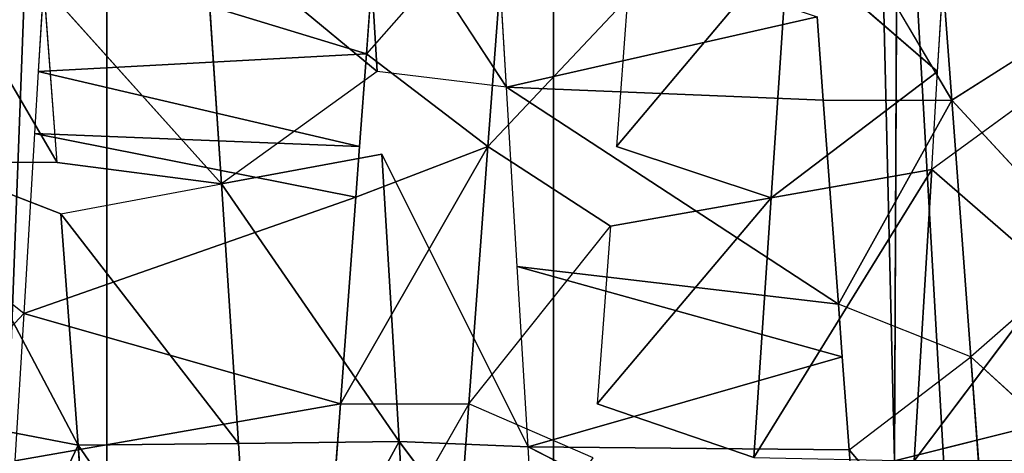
# Model space of a CAD drawing. Extents: x 143 to 263, y -61 to 82.
# Tile 675 of 717: x 250.609 to 251.279, y 72.238 to 72.533. Entities that reach past the tile are written whole.
import ezdxf

# ---------------------------------------------------------------- set-up
doc = ezdxf.new("R2010")
doc.units = 0
doc.header["$LTSCALE"] = 25.4
doc.layers.get('0').update_dxf_attribs({"color": 13, "linetype": 'CONTINUOUS'})

# ---------------------------------------------------------------- blocks, each defined once
blk = doc.blocks.new('ICE-BALL-8126_STL')
at = {"color": 41}
for p, q in [((9.92905, 47.39289, 96.50242), (10.01494, 47.48677, 96.50395)), ((9.85697, 47.47504, 96.4975), (9.75404, 47.37989, 96.48465)), ((9.85697, 47.47504, 96.4975), (9.92905, 47.39289, 96.50242)), ((9.75404, 47.37989, 96.48465), (9.70115, 47.46347, 96.47534)), ((9.73448, 47.45779, 93.00108), (9.80147, 47.36629, 92.99304)), ((9.80147, 47.36629, 92.99304), (9.87351, 47.44947, 92.98701)), ((9.80147, 47.36629, 92.99304), (9.87351, 47.44947, 92.98701)), ((9.87351, 47.44947, 92.98701), (10, 47.35441, 92.98291)), ((10.10539, 47.40598, 96.50049), (9.92905, 47.39289, 96.50242)), ((10.10539, 47.40598, 96.50049), (9.92905, 47.39289, 96.50242)), ((9.9923, 47.31009, 96.50401), (10.10539, 47.40598, 96.50049)), ((9.75404, 47.37989, 96.48465), (9.92905, 47.39289, 96.50242)), ((9.75404, 47.37989, 96.48465), (9.92905, 47.39289, 96.50242)), ((9.92905, 47.39289, 96.50242), (9.89317, 47.30272, 96.50039)), ((9.9923, 47.31009, 96.50401), (9.92905, 47.39289, 96.50242)), ((9.75404, 47.37989, 96.48465), (9.5836, 47.36724, 96.44784)), ((9.5836, 47.27974, 96.44784), (9.75404, 47.37989, 96.48465)), ((9.75404, 47.37989, 96.48465), (9.5836, 47.36724, 96.44784)), ((9.73448, 47.37029, 93.00108), (9.60854, 47.37783, 93.02261)), ((9.75404, 47.37989, 96.48465), (9.89317, 47.30272, 96.50039)), ((9.75404, 47.37989, 96.48465), (9.89317, 47.30272, 96.50039)), ((9.75404, 47.29239, 96.48465), (9.75404, 47.37989, 96.48465)), ((9.73448, 47.37029, 93.00108), (9.64657, 47.26845, 93.20819)), ((9.73448, 47.37029, 93.00108), (9.64657, 47.26845, 93.20819)), ((9.73448, 47.37029, 93.00108), (9.82075, 47.25691, 93.1815)), ((9.73448, 47.37029, 93.00108), (9.82075, 47.25691, 93.1815)), ((9.80147, 47.36629, 92.99304), (9.73448, 47.37029, 93.00108)), ((10, 47.35441, 92.98291), (9.80147, 47.36629, 92.99304)), ((9.80147, 47.36629, 92.99304), (9.82075, 47.25691, 93.1815)), ((9.80147, 47.36629, 92.99304), (9.82075, 47.25691, 93.1815)), ((9.80147, 47.36629, 92.99304), (9.99764, 47.24519, 93.17236)), ((10, 47.35441, 92.98291), (9.80147, 47.36629, 92.99304)), ((9.80147, 47.36629, 92.99304), (9.99764, 47.24519, 93.17236)), ((10, 47.34088, 93.18291), (9.54694, 47.34301, 93.24258)), ((10, 47.34088, 93.18291), (9.54694, 47.34301, 93.24258)), ((9.54754, 47.343, 96.62341), (10, 47.34088, 96.68291)), ((9.54754, 47.343, 96.62341), (10, 47.34088, 96.68291)), ((0, 47.10861, 89.89464), (10, 47.34088, 93.18291)), ((0, 47.10861, 89.89464), (10, 47.34088, 93.18291)), ((0, 47.10861, 99.97118), (10, 47.34088, 96.68291)), ((0, 47.10861, 99.97118), (10, 47.34088, 96.68291)), ((9.99045, 47.09134, 96.88289), (10.10539, 47.31848, 96.50049)), ((9.99045, 47.09134, 96.88289), (10.10539, 47.31848, 96.50049)), ((10.10539, 47.31848, 96.50049), (9.9923, 47.31009, 96.50401)), ((9.9923, 47.31009, 96.50401), (9.92905, 47.30539, 96.50242)), ((9.99045, 47.09134, 96.88289), (9.9923, 47.31009, 96.50401)), ((9.99045, 47.09134, 96.88289), (9.9923, 47.31009, 96.50401)), ((9.74515, 47.07666, 96.86619), (9.89317, 47.30272, 96.50039)), ((9.74515, 47.07666, 96.86619), (9.89317, 47.30272, 96.50039)), ((9.89317, 47.30272, 96.50039), (9.75404, 47.29239, 96.48465)), ((9.89317, 47.30272, 96.50039), (9.75404, 47.29239, 96.48465)), ((9.86741, 47.08397, 96.8784), (9.92905, 47.30539, 96.50242)), ((9.86741, 47.08397, 96.8784), (9.92905, 47.30539, 96.50242)), ((9.86741, 47.08397, 96.8784), (9.89317, 47.30272, 96.50039)), ((9.86741, 47.08397, 96.8784), (9.89317, 47.30272, 96.50039)), ((9.92905, 47.30539, 96.50242), (9.89317, 47.30272, 96.50039)), ((9.99045, 47.09134, 96.88289), (9.92905, 47.30539, 96.50242)), ((9.99045, 47.09134, 96.88289), (9.92905, 47.30539, 96.50242)), ((9.75404, 47.29239, 96.48465), (9.69739, 47.28819, 96.47461)), ((9.74515, 47.07666, 96.86619), (9.75404, 47.29239, 96.48465)), ((9.74515, 47.07666, 96.86619), (9.75404, 47.29239, 96.48465)), ((9.69739, 47.28819, 96.47461), (9.74515, 47.07666, 96.86619)), ((9.69739, 47.28819, 96.47461), (9.74515, 47.07666, 96.86619)), ((9.64657, 47.26845, 93.20819), (9.78565, 47.15157, 93.37649)), ((9.64657, 47.26845, 93.20819), (9.78565, 47.15157, 93.37649)), ((9.64657, 47.26845, 93.20819), (9.82075, 47.25691, 93.1815)), ((9.64657, 47.26845, 93.20819), (9.82075, 47.25691, 93.1815)), ((9.82075, 47.25691, 93.1815), (9.78565, 47.15157, 93.37649)), ((9.82075, 47.25691, 93.1815), (9.99764, 47.24519, 93.17236)), ((9.96114, 47.13854, 93.36227), (9.82075, 47.25691, 93.1815)), ((9.96114, 47.13854, 93.36227), (9.82075, 47.25691, 93.1815)), ((9.84004, 47.14754, 93.36996), (9.82075, 47.25691, 93.1815)), ((9.82075, 47.25691, 93.1815), (9.99764, 47.24519, 93.17236)), ((9.99764, 47.24519, 93.17236), (9.96114, 47.13854, 93.36227)), ((9.6846, 47.15908, 93.39378), (9.78565, 47.06408, 93.37649)), ((9.6846, 47.15908, 93.39378), (9.78565, 47.15157, 93.37649)), ((9.78565, 47.06408, 93.37649), (9.84004, 47.14754, 93.36996)), ((9.96114, 47.05104, 93.36227), (9.84004, 47.14754, 93.36996)), ((9.84004, 47.14754, 93.36996), (9.96114, 47.13854, 93.36227)), ((9.99789, 47.13581, 93.3618), (9.96114, 47.05104, 93.36227)), ((0, 47.10861, 89.89464), (21.2, 47.10861, 89.89464)), ((0, 47.10861, 89.89464), (21.2, 47.10861, 89.89464)), ((0, 47.10861, 99.97118), (21.2, 47.10861, 99.97118)), ((0, 47.10861, 99.97118), (21.2, 47.10861, 99.97118)), ((10.11355, 47.0987, 96.8796), (9.98669, 47.00361, 96.88287)), ((10.11355, 47.0987, 96.8796), (9.99045, 47.09134, 96.88289)), ((9.99045, 47.09134, 96.88289), (9.79086, 46.99189, 96.87167)), ((9.99045, 47.09134, 96.88289), (9.86741, 47.08397, 96.8784)), ((9.98669, 47.00361, 96.88287), (9.99045, 47.09134, 96.88289)), ((9.86741, 47.08397, 96.8784), (9.74515, 47.07666, 96.86619)), ((9.74515, 47.07666, 96.86619), (9.59818, 46.98037, 96.84106)), ((9.78565, 47.06408, 93.37649), (9.61415, 47.07681, 93.40991)), ((9.78565, 47.06408, 93.37649), (9.61415, 47.07681, 93.40991)), ((9.61415, 47.07681, 93.40991), (9.72258, 46.98126, 93.38648)), ((9.74515, 47.07666, 96.86619), (9.62441, 47.06944, 96.8464)), ((9.74515, 47.07666, 96.86619), (9.73448, 46.98852, 96.86475)), ((9.78565, 47.06408, 93.37649), (9.72258, 46.98126, 93.38648)), ((9.78565, 47.06408, 93.37649), (9.96114, 47.05104, 93.36227)), ((9.96114, 46.96354, 93.36227), (9.78565, 47.06408, 93.37649)), ((9.96114, 46.96354, 93.36227), (9.78565, 47.06408, 93.37649)), ((9.82023, 46.97401, 93.37212), (9.78565, 47.06408, 93.37649)), ((9.78565, 47.06408, 93.37649), (9.96114, 47.05104, 93.36227)), ((9.96114, 46.96354, 93.36227), (9.96114, 47.05104, 93.36227)), ((10.13737, 47.03796, 93.36781), (9.96114, 47.05104, 93.36227)), ((10.13737, 47.03796, 93.36781), (9.96114, 47.05104, 93.36227)), ((9.96114, 47.05104, 93.36227), (10.13737, 46.95045, 93.36781)), ((9.98669, 47.00361, 96.88287), (10.18272, 47.01534, 96.87433)), ((9.98669, 47.00361, 96.88287), (10.18272, 47.01534, 96.87433)), ((9.79086, 46.99189, 96.87167), (9.98669, 47.00361, 96.88287)), ((9.79086, 46.99189, 96.87167), (9.98669, 47.00361, 96.88287)), ((9.81118, 46.88252, 96.68331), (9.98669, 47.00361, 96.88287)), ((9.81118, 46.88252, 96.68331), (9.98669, 47.00361, 96.88287)), ((9.98798, 46.89424, 96.69343), (9.98669, 47.00361, 96.88287)), ((10.16497, 46.90596, 96.68572), (9.98669, 47.00361, 96.88287)), ((9.98798, 46.89424, 96.69343), (9.98669, 47.00361, 96.88287)), ((10.16497, 46.90596, 96.68572), (9.98669, 47.00361, 96.88287)), ((9.59818, 46.98037, 96.84106), (9.73448, 46.98852, 96.86475)), ((9.59818, 46.98037, 96.84106), (9.73448, 46.98852, 96.86475)), ((9.61415, 46.98931, 93.40991), (9.72258, 46.98126, 93.38648)), ((9.73448, 46.98852, 96.86475), (9.63722, 46.87099, 96.65569)), ((9.73448, 46.98852, 96.86475), (9.63722, 46.87099, 96.65569)), ((9.73448, 46.98852, 96.86475), (9.81118, 46.88252, 96.68331)), ((9.79086, 46.99189, 96.87167), (9.81118, 46.88252, 96.68331)), ((9.65567, 46.76251, 93.01355), (9.72258, 46.98126, 93.38648)), ((9.65567, 46.76251, 93.01355), (9.72258, 46.98126, 93.38648)), ((9.72258, 46.98126, 93.38648), (9.78565, 46.97657, 93.37649)), ((9.73448, 46.75779, 93.00108), (9.72258, 46.98126, 93.38648)), ((9.73448, 46.75779, 93.00108), (9.72258, 46.98126, 93.38648)), ((9.73448, 46.75779, 93.00108), (9.78565, 46.97657, 93.37649)), ((9.73448, 46.75779, 93.00108), (9.78565, 46.97657, 93.37649)), ((9.77688, 46.75526, 92.99572), (9.78565, 46.97657, 93.37649)), ((9.77688, 46.75526, 92.99572), (9.78565, 46.97657, 93.37649)), ((9.77688, 46.75526, 92.99572), (9.82023, 46.97401, 93.37212)), ((9.77688, 46.75526, 92.99572), (9.82023, 46.97401, 93.37212)), ((9.78565, 46.97657, 93.37649), (9.82023, 46.97401, 93.37212)), ((9.82023, 46.97401, 93.37212), (9.96114, 46.96354, 93.36227)), ((9.8994, 46.74792, 92.9855), (9.82023, 46.97401, 93.37212)), ((9.8994, 46.74792, 92.9855), (9.82023, 46.97401, 93.37212)), ((9.82023, 46.97401, 93.37212), (9.96114, 46.96354, 93.36227)), ((9.8994, 46.74792, 92.9855), (9.96114, 46.96354, 93.36227)), ((9.8994, 46.74792, 92.9855), (9.96114, 46.96354, 93.36227)), ((9.96114, 46.96354, 93.36227), (10.01815, 46.95931, 93.3619)), ((10, 46.74191, 92.98291), (9.96114, 46.96354, 93.36227)), ((10, 46.74191, 92.98291), (9.96114, 46.96354, 93.36227)), ((9.98928, 46.78486, 96.50399), (10.16497, 46.90596, 96.68572)), ((9.98928, 46.78486, 96.50399), (10.16497, 46.90596, 96.68572)), ((9.98798, 46.89424, 96.69343), (9.81118, 46.88252, 96.68331)), ((9.98798, 46.89424, 96.69343), (9.81118, 46.88252, 96.68331)), ((9.8315, 46.77314, 96.49496), (9.98798, 46.89424, 96.69343)), ((9.8315, 46.77314, 96.49496), (9.98798, 46.89424, 96.69343)), ((9.98798, 46.89424, 96.69343), (9.98928, 46.78486, 96.50399)), ((9.98798, 46.89424, 96.69343), (9.98928, 46.78486, 96.50399)), ((9.63722, 46.87099, 96.65569), (9.81118, 46.88252, 96.68331)), ((9.63722, 46.87099, 96.65569), (9.81118, 46.88252, 96.68331)), ((9.81118, 46.88252, 96.68331), (9.67625, 46.76162, 96.47031)), ((9.81118, 46.88252, 96.68331), (9.67625, 46.76162, 96.47031)), ((9.79658, 46.77055, 96.4908), (9.81118, 46.88252, 96.68331)), ((9.8315, 46.77314, 96.49496), (9.81118, 46.88252, 96.68331)), ((0, 46.80443, 110.13866), (23, 46.80443, 110.13866)), ((0, 46.80443, 110.13866), (23, 46.80443, 110.13866)), ((23, 46.80443, 79.72717), (0, 46.80443, 79.72717)), ((23, 46.80443, 79.72717), (0, 46.80443, 79.72717)), ((10.14838, 46.79668, 96.497), (9.98928, 46.78486, 96.50399)), ((10.14838, 46.79668, 96.497), (9.98928, 46.78486, 96.50399)), ((9.98928, 46.78486, 96.50399), (9.79658, 46.68305, 96.4908)), ((9.98928, 46.78486, 96.50399), (9.79658, 46.68305, 96.4908)), ((9.98928, 46.78486, 96.50399), (9.8315, 46.77314, 96.49496)), ((9.98928, 46.78486, 96.50399), (9.8315, 46.77314, 96.49496)), ((9.98928, 46.78486, 96.50399), (9.97222, 46.69609, 96.50378)), ((9.98928, 46.78486, 96.50399), (9.97222, 46.69609, 96.50378)), ((9.98928, 46.78486, 96.50399), (10.14838, 46.70918, 96.497)), ((9.98928, 46.78486, 96.50399), (10.14838, 46.70918, 96.497)), ((9.8315, 46.77314, 96.49496), (9.79658, 46.68305, 96.4908)), ((9.79658, 46.77055, 96.4908), (9.62473, 46.67029, 96.45855)), ((9.79658, 46.77055, 96.4908), (9.67625, 46.76162, 96.47031)), ((9.79658, 46.77055, 96.4908), (9.79658, 46.68305, 96.4908)), ((9.65567, 46.76251, 93.01355), (9.73448, 46.75779, 93.00108)), ((9.73448, 46.75779, 93.00108), (9.77688, 46.75526, 92.99572)), ((9.77688, 46.75526, 92.99572), (9.8994, 46.74792, 92.9855)), ((9.8994, 46.74792, 92.9855), (9.8331, 46.66439, 92.99007)), ((9.8994, 46.74792, 92.9855), (10, 46.65441, 92.98291)), ((9.8994, 46.74792, 92.9855), (10, 46.74191, 92.98291))]:
    blk.add_line(p, q, dxfattribs=at)
mesh = blk.add_polyface(dxfattribs=at)
corners = [(10, 47.34088, 93.18291), (9.54694, 49.14408, 93.24258), (9.54694, 47.34301, 93.24258), (10, 49.14202, 93.18291)]
mesh.append_faces([[corners[k] for k in face] for face in [(0, 1, 2), (1, 0, 3)]], dxfattribs={"vtx0": -1, "color": 41})
mesh = blk.add_polyface(dxfattribs=at)
corners = [(9.54754, 49.14407, 96.62341), (10, 47.34088, 96.68291), (9.54754, 47.343, 96.62341), (10, 49.14202, 96.68291)]
mesh.append_faces([[corners[k] for k in face] for face in [(0, 1, 2), (1, 0, 3)]], dxfattribs={"vtx0": -1, "color": 41})
mesh = blk.add_polyface(dxfattribs=at)
corners = [(0, 46.80443, 110.13866), (23, 48.11544, 105.16051), (0, 48.11544, 105.16051), (23, 46.80443, 110.13866)]
mesh.append_faces([[corners[k] for k in face] for face in [(0, 1, 2), (1, 0, 3)]], dxfattribs={"vtx0": -1, "color": 41})
mesh = blk.add_polyface(dxfattribs=at)
corners = [(0, 48.11544, 84.70531), (23, 46.80443, 79.72717), (0, 46.80443, 79.72717), (23, 48.11544, 84.70531)]
mesh.append_faces([[corners[k] for k in face] for face in [(0, 1, 2), (1, 0, 3)]], dxfattribs={"vtx0": -1, "color": 41})
mesh = blk.add_polyface(dxfattribs=at)
corners = [(10.10539, 47.40598, 96.50049), (9.92905, 47.39289, 96.50242), (10.01494, 47.48677, 96.50395)]
mesh.append_faces([[corners[k] for k in face] for face in [(0, 1, 2)]], dxfattribs={"color": 41})
mesh = blk.add_polyface(dxfattribs=at)
corners = [(9.92905, 47.39289, 96.50242), (9.75404, 47.37989, 96.48465), (9.85697, 47.47504, 96.4975)]
mesh.append_faces([[corners[k] for k in face] for face in [(0, 1, 2)]], dxfattribs={"color": 41})
mesh = blk.add_polyface(dxfattribs=at)
corners = [(9.75404, 47.37989, 96.48465), (9.5836, 47.36724, 96.44784), (9.70115, 47.46347, 96.47534)]
mesh.append_faces([[corners[k] for k in face] for face in [(0, 1, 2)]], dxfattribs={"color": 41})
mesh = blk.add_polyface(dxfattribs=at)
corners = [(9.87351, 47.44947, 92.98701), (9.73448, 47.45779, 93.00108), (9.80147, 47.36629, 92.99304)]
mesh.append_faces([[corners[k] for k in face] for face in [(0, 1, 2)]], dxfattribs={"color": 41})
mesh = blk.add_polyface(dxfattribs=at)
corners = [(10, 47.35441, 92.98291), (9.87351, 47.44947, 92.98701), (9.80147, 47.36629, 92.99304)]
mesh.append_faces([[corners[k] for k in face] for face in [(0, 1, 2)]], dxfattribs={"color": 41})
mesh = blk.add_polyface(dxfattribs=at)
corners = [(10.10539, 47.40598, 96.50049), (9.9923, 47.31009, 96.50401), (9.92905, 47.39289, 96.50242)]
mesh.append_faces([[corners[k] for k in face] for face in [(0, 1, 2)]], dxfattribs={"color": 41})
mesh = blk.add_polyface(dxfattribs=at)
corners = [(9.92905, 47.39289, 96.50242), (9.89317, 47.30272, 96.50039), (9.75404, 47.37989, 96.48465)]
mesh.append_faces([[corners[k] for k in face] for face in [(0, 1, 2)]], dxfattribs={"color": 41})
mesh = blk.add_polyface(dxfattribs=at)
corners = [(9.75404, 47.37989, 96.48465), (9.5836, 47.27974, 96.44784), (9.5836, 47.36724, 96.44784)]
mesh.append_faces([[corners[k] for k in face] for face in [(0, 1, 2)]], dxfattribs={"color": 41})
mesh = blk.add_polyface(dxfattribs=at)
corners = [(9.64657, 47.26845, 93.20819), (9.73448, 47.37029, 93.00108), (9.60854, 47.37783, 93.02261)]
mesh.append_faces([[corners[k] for k in face] for face in [(0, 1, 2)]], dxfattribs={"color": 41})
mesh = blk.add_polyface(dxfattribs=at)
corners = [(9.89317, 47.30272, 96.50039), (9.75404, 47.29239, 96.48465), (9.75404, 47.37989, 96.48465)]
mesh.append_faces([[corners[k] for k in face] for face in [(0, 1, 2)]], dxfattribs={"color": 41})
mesh = blk.add_polyface(dxfattribs=at)
corners = [(9.64657, 47.26845, 93.20819), (9.82075, 47.25691, 93.1815), (9.73448, 47.37029, 93.00108)]
mesh.append_faces([[corners[k] for k in face] for face in [(0, 1, 2)]], dxfattribs={"color": 41})
mesh = blk.add_polyface(dxfattribs=at)
corners = [(9.82075, 47.25691, 93.1815), (9.80147, 47.36629, 92.99304), (9.73448, 47.37029, 93.00108)]
mesh.append_faces([[corners[k] for k in face] for face in [(0, 1, 2)]], dxfattribs={"color": 41})
mesh = blk.add_polyface(dxfattribs=at)
corners = [(9.82075, 47.25691, 93.1815), (9.99764, 47.24519, 93.17236), (9.80147, 47.36629, 92.99304)]
mesh.append_faces([[corners[k] for k in face] for face in [(0, 1, 2)]], dxfattribs={"color": 41})
mesh = blk.add_polyface(dxfattribs=at)
corners = [(9.99764, 47.24519, 93.17236), (10, 47.35441, 92.98291), (9.80147, 47.36629, 92.99304)]
mesh.append_faces([[corners[k] for k in face] for face in [(0, 1, 2)]], dxfattribs={"color": 41})
mesh = blk.add_polyface(dxfattribs=at)
corners = [(9.54694, 47.34301, 93.24258), (0, 47.10861, 89.89464), (10, 47.34088, 93.18291)]
mesh.append_faces([[corners[k] for k in face] for face in [(0, 1, 2)]], dxfattribs={"color": 41})
mesh = blk.add_polyface(dxfattribs=at)
corners = [(0, 47.10861, 99.97118), (9.54754, 47.343, 96.62341), (10, 47.34088, 96.68291)]
mesh.append_faces([[corners[k] for k in face] for face in [(0, 1, 2)]], dxfattribs={"color": 41})
mesh = blk.add_polyface(dxfattribs=at)
corners = [(10, 47.34088, 93.18291), (0, 47.10861, 89.89464), (21.2, 47.10861, 89.89464)]
mesh.append_faces([[corners[k] for k in face] for face in [(0, 1, 2)]], dxfattribs={"color": 41})
mesh = blk.add_polyface(dxfattribs=at)
corners = [(0, 47.10861, 99.97118), (10, 47.34088, 96.68291), (21.2, 47.10861, 99.97118)]
mesh.append_faces([[corners[k] for k in face] for face in [(0, 1, 2)]], dxfattribs={"color": 41})
mesh = blk.add_polyface(dxfattribs=at)
corners = [(9.99045, 47.09134, 96.88289), (9.9923, 47.31009, 96.50401), (10.10539, 47.31848, 96.50049)]
mesh.append_faces([[corners[k] for k in face] for face in [(0, 1, 2)]], dxfattribs={"color": 41})
mesh = blk.add_polyface(dxfattribs=at)
corners = [(9.99045, 47.09134, 96.88289), (10.10539, 47.31848, 96.50049), (10.11355, 47.0987, 96.8796)]
mesh.append_faces([[corners[k] for k in face] for face in [(0, 1, 2)]], dxfattribs={"color": 41})
mesh = blk.add_polyface(dxfattribs=at)
corners = [(9.99045, 47.09134, 96.88289), (9.92905, 47.30539, 96.50242), (9.9923, 47.31009, 96.50401)]
mesh.append_faces([[corners[k] for k in face] for face in [(0, 1, 2)]], dxfattribs={"color": 41})
mesh = blk.add_polyface(dxfattribs=at)
corners = [(9.74515, 47.07666, 96.86619), (9.75404, 47.29239, 96.48465), (9.89317, 47.30272, 96.50039)]
mesh.append_faces([[corners[k] for k in face] for face in [(0, 1, 2)]], dxfattribs={"color": 41})
mesh = blk.add_polyface(dxfattribs=at)
corners = [(9.86741, 47.08397, 96.8784), (9.74515, 47.07666, 96.86619), (9.89317, 47.30272, 96.50039)]
mesh.append_faces([[corners[k] for k in face] for face in [(0, 1, 2)]], dxfattribs={"color": 41})
mesh = blk.add_polyface(dxfattribs=at)
corners = [(9.86741, 47.08397, 96.8784), (9.89317, 47.30272, 96.50039), (9.92905, 47.30539, 96.50242)]
mesh.append_faces([[corners[k] for k in face] for face in [(0, 1, 2)]], dxfattribs={"color": 41})
mesh = blk.add_polyface(dxfattribs=at)
corners = [(9.99045, 47.09134, 96.88289), (9.86741, 47.08397, 96.8784), (9.92905, 47.30539, 96.50242)]
mesh.append_faces([[corners[k] for k in face] for face in [(0, 1, 2)]], dxfattribs={"color": 41})
mesh = blk.add_polyface(dxfattribs=at)
corners = [(9.74515, 47.07666, 96.86619), (9.69739, 47.28819, 96.47461), (9.75404, 47.29239, 96.48465)]
mesh.append_faces([[corners[k] for k in face] for face in [(0, 1, 2)]], dxfattribs={"color": 41})
mesh = blk.add_polyface(dxfattribs=at)
corners = [(9.74515, 47.07666, 96.86619), (9.62441, 47.06944, 96.8464), (9.69739, 47.28819, 96.47461)]
mesh.append_faces([[corners[k] for k in face] for face in [(0, 1, 2)]], dxfattribs={"color": 41})
mesh = blk.add_polyface(dxfattribs=at)
corners = [(9.6846, 47.15908, 93.39378), (9.78565, 47.15157, 93.37649), (9.64657, 47.26845, 93.20819)]
mesh.append_faces([[corners[k] for k in face] for face in [(0, 1, 2)]], dxfattribs={"color": 41})
mesh = blk.add_polyface(dxfattribs=at)
corners = [(9.78565, 47.15157, 93.37649), (9.82075, 47.25691, 93.1815), (9.64657, 47.26845, 93.20819)]
mesh.append_faces([[corners[k] for k in face] for face in [(0, 1, 2)]], dxfattribs={"color": 41})
mesh = blk.add_polyface(dxfattribs=at)
corners = [(9.96114, 47.13854, 93.36227), (9.99764, 47.24519, 93.17236), (9.82075, 47.25691, 93.1815)]
mesh.append_faces([[corners[k] for k in face] for face in [(0, 1, 2)]], dxfattribs={"color": 41})
mesh = blk.add_polyface(dxfattribs=at)
corners = [(9.84004, 47.14754, 93.36996), (9.96114, 47.13854, 93.36227), (9.82075, 47.25691, 93.1815)]
mesh.append_faces([[corners[k] for k in face] for face in [(0, 1, 2)]], dxfattribs={"color": 41})
mesh = blk.add_polyface(dxfattribs=at)
corners = [(9.78565, 47.06408, 93.37649), (9.6846, 47.15908, 93.39378), (9.61415, 47.07681, 93.40991)]
mesh.append_faces([[corners[k] for k in face] for face in [(0, 1, 2)]], dxfattribs={"color": 41})
mesh = blk.add_polyface(dxfattribs=at)
corners = [(9.96114, 47.05104, 93.36227), (9.84004, 47.14754, 93.36996), (9.78565, 47.06408, 93.37649)]
mesh.append_faces([[corners[k] for k in face] for face in [(0, 1, 2)]], dxfattribs={"color": 41})
mesh = blk.add_polyface(dxfattribs=at)
corners = [(10.13737, 47.03796, 93.36781), (9.99789, 47.13581, 93.3618), (9.96114, 47.05104, 93.36227)]
mesh.append_faces([[corners[k] for k in face] for face in [(0, 1, 2)]], dxfattribs={"color": 41})
mesh = blk.add_polyface(dxfattribs=at)
corners = [(21.2, 47.10861, 89.89464), (0, 46.31937, 84.91157), (21.2, 46.31937, 84.91157), (0, 47.10861, 89.89464)]
mesh.append_faces([[corners[k] for k in face] for face in [(0, 1, 2), (1, 0, 3)]], dxfattribs={"vtx0": -1, "color": 41})
mesh = blk.add_polyface(dxfattribs=at)
corners = [(21.2, 46.31937, 104.95425), (0, 47.10861, 99.97118), (21.2, 47.10861, 99.97118), (0, 46.31937, 104.95425)]
mesh.append_faces([[corners[k] for k in face] for face in [(0, 1, 2), (1, 0, 3)]], dxfattribs={"vtx0": -1, "color": 41})
mesh = blk.add_polyface(dxfattribs=at)
corners = [(10.18272, 47.01534, 96.87433), (9.98669, 47.00361, 96.88287), (10.11355, 47.0987, 96.8796)]
mesh.append_faces([[corners[k] for k in face] for face in [(0, 1, 2)]], dxfattribs={"color": 41})
mesh = blk.add_polyface(dxfattribs=at)
corners = [(9.99045, 47.09134, 96.88289), (9.98669, 47.00361, 96.88287), (9.79086, 46.99189, 96.87167)]
mesh.append_faces([[corners[k] for k in face] for face in [(0, 1, 2)]], dxfattribs={"color": 41})
mesh = blk.add_polyface(dxfattribs=at)
corners = [(9.74515, 47.07666, 96.86619), (9.73448, 46.98852, 96.86475), (9.59818, 46.98037, 96.84106)]
mesh.append_faces([[corners[k] for k in face] for face in [(0, 1, 2)]], dxfattribs={"color": 41})
mesh = blk.add_polyface(dxfattribs=at)
corners = [(9.78565, 47.06408, 93.37649), (9.61415, 47.07681, 93.40991), (9.72258, 46.98126, 93.38648)]
mesh.append_faces([[corners[k] for k in face] for face in [(0, 1, 2)]], dxfattribs={"color": 41})
mesh = blk.add_polyface(dxfattribs=at)
corners = [(9.96114, 47.05104, 93.36227), (9.78565, 47.06408, 93.37649), (9.96114, 46.96354, 93.36227)]
mesh.append_faces([[corners[k] for k in face] for face in [(0, 1, 2)]], dxfattribs={"color": 41})
mesh = blk.add_polyface(dxfattribs=at)
corners = [(9.96114, 46.96354, 93.36227), (9.78565, 47.06408, 93.37649), (9.82023, 46.97401, 93.37212)]
mesh.append_faces([[corners[k] for k in face] for face in [(0, 1, 2)]], dxfattribs={"color": 41})
mesh = blk.add_polyface(dxfattribs=at)
corners = [(10.13737, 47.03796, 93.36781), (9.96114, 47.05104, 93.36227), (10.13737, 46.95045, 93.36781)]
mesh.append_faces([[corners[k] for k in face] for face in [(0, 1, 2)]], dxfattribs={"color": 41})
mesh = blk.add_polyface(dxfattribs=at)
corners = [(9.98669, 47.00361, 96.88287), (10.18272, 47.01534, 96.87433), (10.16497, 46.90596, 96.68572)]
mesh.append_faces([[corners[k] for k in face] for face in [(0, 1, 2)]], dxfattribs={"color": 41})
mesh = blk.add_polyface(dxfattribs=at)
corners = [(9.98669, 47.00361, 96.88287), (9.81118, 46.88252, 96.68331), (9.79086, 46.99189, 96.87167)]
mesh.append_faces([[corners[k] for k in face] for face in [(0, 1, 2)]], dxfattribs={"color": 41})
mesh = blk.add_polyface(dxfattribs=at)
corners = [(9.98669, 47.00361, 96.88287), (9.98798, 46.89424, 96.69343), (9.81118, 46.88252, 96.68331)]
mesh.append_faces([[corners[k] for k in face] for face in [(0, 1, 2)]], dxfattribs={"color": 41})
mesh = blk.add_polyface(dxfattribs=at)
corners = [(9.98798, 46.89424, 96.69343), (10.16497, 46.90596, 96.68572), (9.98928, 46.78486, 96.50399), (9.98669, 47.00361, 96.88287)]
mesh.append_faces([[corners[k] for k in face] for face in [(0, 1, 2), (1, 0, 3)]], dxfattribs={"vtx0": -1, "color": 41})
mesh = blk.add_polyface(dxfattribs=at)
corners = [(9.73448, 46.98852, 96.86475), (9.63722, 46.87099, 96.65569), (9.59818, 46.98037, 96.84106)]
mesh.append_faces([[corners[k] for k in face] for face in [(0, 1, 2)]], dxfattribs={"color": 41})
mesh = blk.add_polyface(dxfattribs=at)
corners = [(9.61415, 46.98931, 93.40991), (9.65567, 46.76251, 93.01355), (9.72258, 46.98126, 93.38648)]
mesh.append_faces([[corners[k] for k in face] for face in [(0, 1, 2)]], dxfattribs={"color": 41})
mesh = blk.add_polyface(dxfattribs=at)
corners = [(9.73448, 46.98852, 96.86475), (9.81118, 46.88252, 96.68331), (9.63722, 46.87099, 96.65569)]
mesh.append_faces([[corners[k] for k in face] for face in [(0, 1, 2)]], dxfattribs={"color": 41})
mesh = blk.add_polyface(dxfattribs=at)
corners = [(9.72258, 46.98126, 93.38648), (9.65567, 46.76251, 93.01355), (9.73448, 46.75779, 93.00108)]
mesh.append_faces([[corners[k] for k in face] for face in [(0, 1, 2)]], dxfattribs={"color": 41})
mesh = blk.add_polyface(dxfattribs=at)
corners = [(9.72258, 46.98126, 93.38648), (9.73448, 46.75779, 93.00108), (9.78565, 46.97657, 93.37649)]
mesh.append_faces([[corners[k] for k in face] for face in [(0, 1, 2)]], dxfattribs={"color": 41})
mesh = blk.add_polyface(dxfattribs=at)
corners = [(9.78565, 46.97657, 93.37649), (9.73448, 46.75779, 93.00108), (9.77688, 46.75526, 92.99572)]
mesh.append_faces([[corners[k] for k in face] for face in [(0, 1, 2)]], dxfattribs={"color": 41})
mesh = blk.add_polyface(dxfattribs=at)
corners = [(9.78565, 46.97657, 93.37649), (9.77688, 46.75526, 92.99572), (9.82023, 46.97401, 93.37212)]
mesh.append_faces([[corners[k] for k in face] for face in [(0, 1, 2)]], dxfattribs={"color": 41})
mesh = blk.add_polyface(dxfattribs=at)
corners = [(9.82023, 46.97401, 93.37212), (9.77688, 46.75526, 92.99572), (9.8994, 46.74792, 92.9855)]
mesh.append_faces([[corners[k] for k in face] for face in [(0, 1, 2)]], dxfattribs={"color": 41})
mesh = blk.add_polyface(dxfattribs=at)
corners = [(9.82023, 46.97401, 93.37212), (9.8994, 46.74792, 92.9855), (9.96114, 46.96354, 93.36227)]
mesh.append_faces([[corners[k] for k in face] for face in [(0, 1, 2)]], dxfattribs={"color": 41})
mesh = blk.add_polyface(dxfattribs=at)
corners = [(9.96114, 46.96354, 93.36227), (9.8994, 46.74792, 92.9855), (10, 46.74191, 92.98291)]
mesh.append_faces([[corners[k] for k in face] for face in [(0, 1, 2)]], dxfattribs={"color": 41})
mesh = blk.add_polyface(dxfattribs=at)
corners = [(9.96114, 46.96354, 93.36227), (10, 46.74191, 92.98291), (10.01815, 46.95931, 93.3619)]
mesh.append_faces([[corners[k] for k in face] for face in [(0, 1, 2)]], dxfattribs={"color": 41})
mesh = blk.add_polyface(dxfattribs=at)
corners = [(10.16497, 46.90596, 96.68572), (10.14838, 46.79668, 96.497), (9.98928, 46.78486, 96.50399)]
mesh.append_faces([[corners[k] for k in face] for face in [(0, 1, 2)]], dxfattribs={"color": 41})
mesh = blk.add_polyface(dxfattribs=at)
corners = [(9.98798, 46.89424, 96.69343), (9.8315, 46.77314, 96.49496), (9.81118, 46.88252, 96.68331)]
mesh.append_faces([[corners[k] for k in face] for face in [(0, 1, 2)]], dxfattribs={"color": 41})
mesh = blk.add_polyface(dxfattribs=at)
corners = [(9.98798, 46.89424, 96.69343), (9.98928, 46.78486, 96.50399), (9.8315, 46.77314, 96.49496)]
mesh.append_faces([[corners[k] for k in face] for face in [(0, 1, 2)]], dxfattribs={"color": 41})
mesh = blk.add_polyface(dxfattribs=at)
corners = [(9.81118, 46.88252, 96.68331), (9.67625, 46.76162, 96.47031), (9.63722, 46.87099, 96.65569)]
mesh.append_faces([[corners[k] for k in face] for face in [(0, 1, 2)]], dxfattribs={"color": 41})
mesh = blk.add_polyface(dxfattribs=at)
corners = [(9.81118, 46.88252, 96.68331), (9.79658, 46.77055, 96.4908), (9.67625, 46.76162, 96.47031)]
mesh.append_faces([[corners[k] for k in face] for face in [(0, 1, 2)]], dxfattribs={"color": 41})
mesh = blk.add_polyface(dxfattribs=at)
corners = [(0, 44.9885, 114.9556), (23, 46.80443, 110.13866), (0, 46.80443, 110.13866), (23, 44.9885, 114.9556)]
mesh.append_faces([[corners[k] for k in face] for face in [(0, 1, 2), (1, 0, 3)]], dxfattribs={"vtx0": -1, "color": 41})
mesh = blk.add_polyface(dxfattribs=at)
corners = [(0, 46.80443, 79.72717), (23, 44.9885, 74.91022), (0, 44.9885, 74.91022), (23, 46.80443, 79.72717)]
mesh.append_faces([[corners[k] for k in face] for face in [(0, 1, 2), (1, 0, 3)]], dxfattribs={"vtx0": -1, "color": 41})
mesh = blk.add_polyface(dxfattribs=at)
corners = [(10.14838, 46.70918, 96.497), (9.98928, 46.78486, 96.50399), (10.14838, 46.79668, 96.497)]
mesh.append_faces([[corners[k] for k in face] for face in [(0, 1, 2)]], dxfattribs={"color": 41})
mesh = blk.add_polyface(dxfattribs=at)
corners = [(9.98928, 46.78486, 96.50399), (9.97222, 46.69609, 96.50378), (9.79658, 46.68305, 96.4908)]
mesh.append_faces([[corners[k] for k in face] for face in [(0, 1, 2)]], dxfattribs={"color": 41})
mesh = blk.add_polyface(dxfattribs=at)
corners = [(9.98928, 46.78486, 96.50399), (9.79658, 46.68305, 96.4908), (9.8315, 46.77314, 96.49496)]
mesh.append_faces([[corners[k] for k in face] for face in [(0, 1, 2)]], dxfattribs={"color": 41})
mesh = blk.add_polyface(dxfattribs=at)
corners = [(10.14838, 46.70918, 96.497), (9.97222, 46.69609, 96.50378), (9.98928, 46.78486, 96.50399)]
mesh.append_faces([[corners[k] for k in face] for face in [(0, 1, 2)]], dxfattribs={"color": 41})
mesh = blk.add_polyface(dxfattribs=at)
corners = [(9.79658, 46.68305, 96.4908), (9.62473, 46.67029, 96.45855), (9.79658, 46.77055, 96.4908)]
mesh.append_faces([[corners[k] for k in face] for face in [(0, 1, 2)]], dxfattribs={"color": 41})
mesh = blk.add_polyface(dxfattribs=at)
corners = [(10, 46.65441, 92.98291), (9.8994, 46.74792, 92.9855), (9.8331, 46.66439, 92.99007)]
mesh.append_faces([[corners[k] for k in face] for face in [(0, 1, 2)]], dxfattribs={"color": 41})

msp = doc.modelspace()

# ---------------------------------------------------------------- block references
at = {"color": 0, "rotation": 270}
msp.add_blockref('ICE-BALL-8126_STL', (203.86356, 82.23263), dxfattribs=at)

doc.saveas('drawing.dxf')
